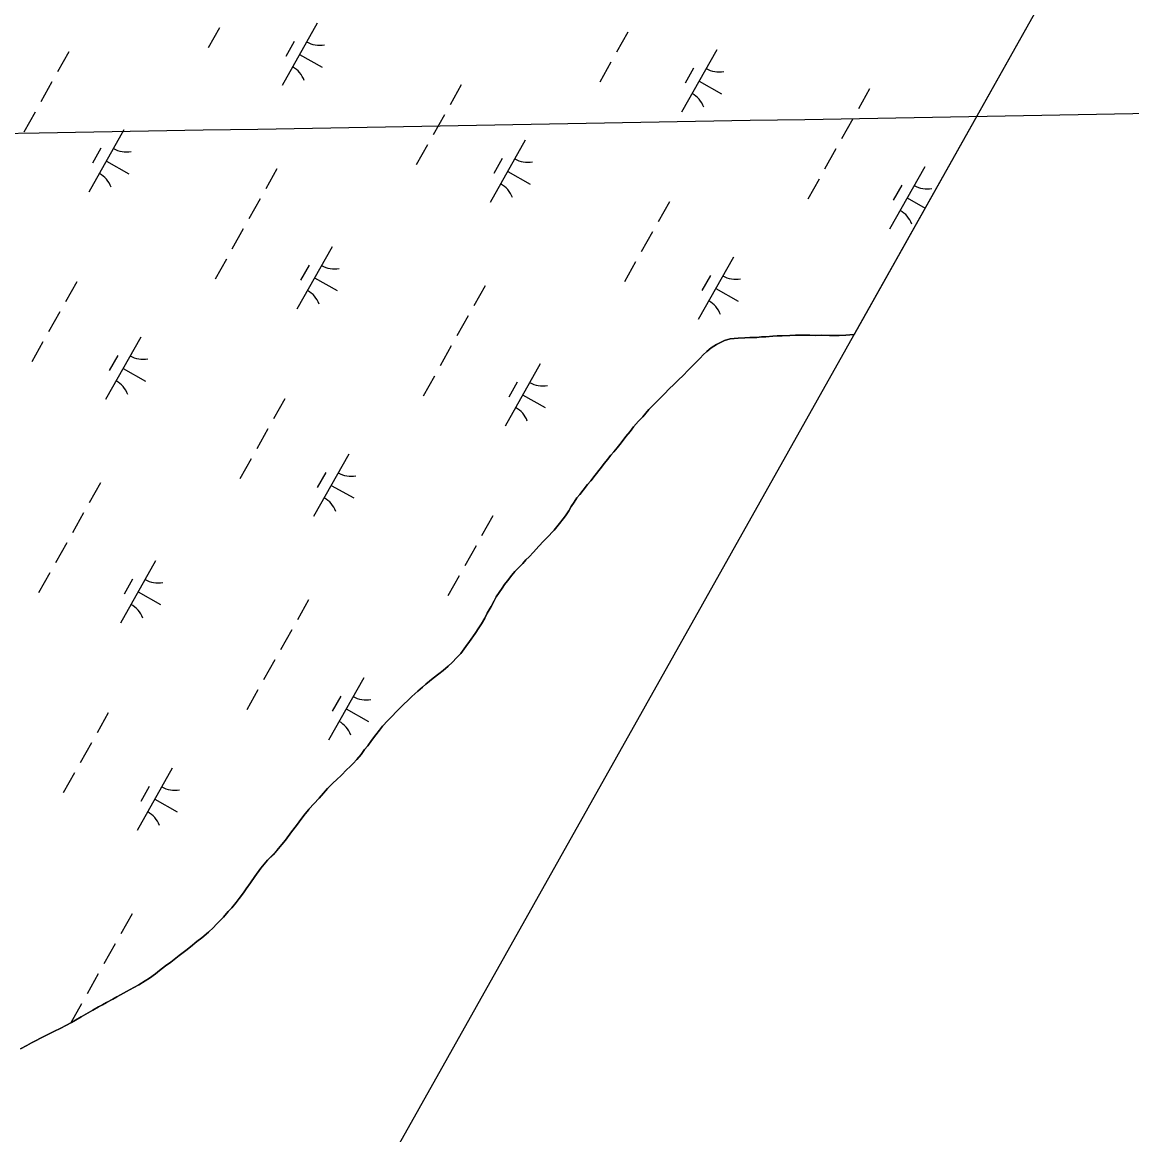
# Model space of a CAD drawing. Extents: x 3913936 to 3933962, y 195330 to 217741.
# Drawn here: x 3928789 to 3929563, y 205059 to 205834 of the extents above; entities that cross this region are included whole.
import ezdxf

# ---------------------------------------------------------------- set-up
doc = ezdxf.new("R2010")
doc.units = 0
for name, color, linetype in [('V-GRID-FRAM', 7, 'Continuous'), ('V-GRID-MAJR', 7, 'Continuous'), ('V-TOPO-SHOR', 7, 'Continuous'), ('V-WETL-SWMP', 7, 'Continuous')]:
    doc.layers.add(name, color=color, linetype=linetype)

msp = doc.modelspace()

# ---------------------------------------------------------------- linework, layer by layer
at = {"layer": 'V-GRID-FRAM'}
msp.add_lwpolyline([(3932010.33, 210314.99), (3924440.13, 196848.23), (3917917.56, 202110.57), (3924798.65, 214359.02), (3932010.33, 210314.99)], dxfattribs=at)
at = {"layer": 'V-GRID-MAJR'}
msp.add_spline([(3919352.04, 205590.79), (3919894.41, 205600.25), (3925219.37, 205693.59), (3930096.8, 205779.76)], degree=3, dxfattribs=at)
at = {"layer": 'V-TOPO-SHOR'}
for points in [[(3929167.97, 205490.11), (3929170.25, 205493.57), (3929171.93, 205496.44), (3929174.01, 205499.61), (3929175.89, 205502.48), (3929177.87, 205504.95), (3929180.25, 205508.02), (3929183.32, 205511.87), (3929185.6, 205514.44), (3929188.77, 205518.3), (3929192.24, 205522.85), (3929195.11, 205526.61), (3929197.19, 205529.18), (3929199.67, 205532.25), (3929201.75, 205534.73), (3929203.93, 205537.49), (3929205.91, 205539.77), (3929208.09, 205542.84), (3929210.07, 205545.41), (3929212.94, 205548.87), (3929215.42, 205551.94), (3929218.89, 205555.99), (3929221.76, 205559.06), (3929226.12, 205564.01), (3929229.68, 205567.76), (3929232.65, 205570.63), (3929236.81, 205574.79), (3929240.48, 205578.64), (3929243.25, 205581.41), (3929246.22, 205584.28), (3929250.38, 205588.34), (3929252.96, 205591.01), (3929255.43, 205593.48), (3929258.5, 205596.65), (3929261.77, 205599.91), (3929263.95, 205602.19), (3929266.43, 205604.56), (3929269.5, 205607.13), (3929273.26, 205609.4), (3929275.93, 205610.79), (3929278.71, 205612.17), (3929282.76, 205613.46), (3929288.21, 205613.75), (3929293.06, 205614.04), (3929296.52, 205614.24), (3929301.37, 205614.33), (3929304.54, 205614.63), (3929307.61, 205614.73), (3929312.36, 205615.22), (3929315.53, 205615.42), (3929318.89, 205615.41), (3929324.24, 205615.61), (3929328.2, 205615.8), (3929332.06, 205615.9), (3929338.29, 205615.8), (3929342.35, 205615.7), (3929346.41, 205615.89), (3929351.85, 205615.59), (3929355.32, 205615.68), (3929358.58, 205615.78), (3929363.24, 205615.98), (3929368.88, 205616.37), (3929369.06, 205616.38)], [(3929022.65, 205320.31), (3929025.62, 205323.77), (3929028, 205327.13), (3929030.18, 205329.81), (3929032.75, 205333.47), (3929035.73, 205337.52), (3929038.3, 205340.79), (3929040.48, 205343.46), (3929044.15, 205347.41), (3929047.52, 205350.77), (3929049.79, 205353.25), (3929052.76, 205356.22), (3929055.14, 205358.59), (3929058.31, 205361.66), (3929060.98, 205364.03), (3929065.14, 205367.89), (3929068.31, 205370.56), (3929070.59, 205372.63), (3929075.84, 205376.89), (3929079.8, 205379.95), (3929082.77, 205382.23), (3929086.33, 205385.29), (3929088.91, 205387.76), (3929092.18, 205391.23), (3929094.95, 205394.2), (3929098.62, 205398.94), (3929101.19, 205402.5), (3929105.06, 205407.95), (3929107.53, 205412), (3929109.42, 205414.77), (3929111.7, 205418.83), (3929113.48, 205422.09), (3929116.16, 205426.94), (3929118.33, 205430.7), (3929119.72, 205433.47), (3929123.78, 205439.51), (3929125.47, 205442.08), (3929127.55, 205444.65), (3929130.62, 205448.61), (3929132.8, 205451.18), (3929135.08, 205453.55), (3929138.15, 205456.92), (3929140.43, 205459.29), (3929142.6, 205461.56), (3929145.58, 205464.73), (3929149.44, 205468.98), (3929152.71, 205472.35), (3929154.99, 205474.62), (3929160.14, 205480.06), (3929163.9, 205484.61), (3929166.28, 205487.88), (3929167.97, 205490.11)], [(3928788.34, 205118.55), (3928792.6, 205120.93), (3928795.96, 205122.8), (3928798.64, 205124.19), (3928802.6, 205126.27), (3928807.65, 205128.84), (3928811.51, 205130.71), (3928816.36, 205133.08), (3928819.82, 205134.86), (3928823.89, 205137.04), (3928826.66, 205138.62), (3928830.62, 205140.89), (3928833.79, 205142.87), (3928838.54, 205145.64), (3928842.5, 205147.82), (3928845.27, 205149.3), (3928848.24, 205150.88), (3928852.5, 205153.35), (3928855.37, 205154.83), (3928858.04, 205156.32), (3928862.1, 205158.69), (3928867.15, 205161.36), (3928870.72, 205163.33), (3928875.17, 205166.01), (3928878.14, 205167.98), (3928882.2, 205170.85), (3928885.18, 205173.22), (3928889.33, 205176.49), (3928892.9, 205179.06), (3928898.84, 205183.61), (3928903.49, 205187.17), (3928906.76, 205189.74), (3928911.22, 205193.4), (3928914.49, 205196.07), (3928919.24, 205199.92), (3928922.61, 205203.19), (3928924.69, 205205.36), (3928929.64, 205210.31), (3928933.01, 205214.27), (3928935.48, 205216.84), (3928938.56, 205220.6), (3928940.63, 205223.47), (3928943.6, 205227.23), (3928945.59, 205230.09), (3928948.46, 205234.25), (3928951.63, 205238.7), (3928955.79, 205244.44), (3928960.45, 205250.08), (3928964.21, 205253.94), (3928966.79, 205256.9), (3928970.25, 205260.96), (3928972.83, 205264.02), (3928977.09, 205269.76), (3928980.56, 205274.31), (3928984.22, 205279.26), (3928986.7, 205282.42), (3928989.08, 205285.39), (3928989.17, 205285.69), (3928996.31, 205293.4), (3928999.28, 205296.87), (3929002.15, 205299.93), (3929006.11, 205303.89), (3929008.39, 205306.16), (3929011.85, 205309.33), (3929015.32, 205312.99), (3929017.9, 205315.36), (3929019.98, 205317.54), (3929022.65, 205320.31)]]:
    msp.add_lwpolyline(points, dxfattribs=at)
at = {"layer": 'V-WETL-SWMP'}
for p, q in [((3929675.31, 206161.17), (3929369.06, 205616.39)), ((3928994.96, 205833.33), (3928970.46, 205789.75)), ((3928926.87, 205829.97), (3928919.03, 205816.03)), ((3929211.4, 205827.13), (3929203.56, 205813.19)), ((3928978.93, 205820.55), (3928973.05, 205810.09)), ((3928821.96, 205813.24), (3928814.11, 205799.29)), ((3928982.71, 205811.54), (3928998.4, 205802.72)), ((3929273.33, 205814.78), (3929248.83, 205771.2)), ((3929199.64, 205806.21), (3929191.8, 205792.27)), ((3929257.29, 205802), (3929251.41, 205791.54)), ((3928810.19, 205792.31), (3928802.35, 205778.37)), ((3929095.39, 205790.31), (3929087.55, 205776.36)), ((3929261.08, 205792.99), (3929276.77, 205784.17)), ((3929379.92, 205787.47), (3929372.08, 205773.52)), ((3928798.43, 205771.39), (3928790.59, 205757.45)), ((3929083.63, 205769.39), (3929075.79, 205755.44)), ((3929368.16, 205766.55), (3929360.32, 205752.6)), ((3928860.36, 205759.04), (3928835.86, 205715.46)), ((3929071.86, 205748.46), (3929064.02, 205734.52)), ((3929139.96, 205751.82), (3929115.46, 205708.24)), ((3928844.33, 205746.26), (3928838.44, 205735.8)), ((3929356.4, 205745.62), (3929348.56, 205731.68)), ((3928848.11, 205737.25), (3928863.8, 205728.43)), ((3929123.93, 205739.04), (3929118.05, 205728.58)), ((3929418.33, 205733.27), (3929393.83, 205689.69)), ((3928966.95, 205731.73), (3928959.11, 205717.78)), ((3929127.71, 205730.03), (3929143.4, 205721.21)), ((3929344.64, 205724.7), (3929336.8, 205710.76)), ((3929402.29, 205720.49), (3929396.41, 205710.03)), ((3928955.19, 205710.81), (3928947.35, 205696.86)), ((3929406.08, 205711.48), (3929418.57, 205704.46)), ((3929240.38, 205708.8), (3929232.54, 205694.85)), ((3928943.43, 205689.88), (3928935.59, 205675.94)), ((3929228.62, 205687.88), (3929220.78, 205673.93)), ((3929005.36, 205677.53), (3928980.86, 205633.95)), ((3929284.96, 205670.31), (3929260.46, 205626.73)), ((3928931.67, 205668.96), (3928923.83, 205655.02)), ((3928989.32, 205664.75), (3928983.44, 205654.29)), ((3929216.86, 205666.96), (3929209.02, 205653.01)), ((3928993.11, 205655.74), (3929008.8, 205646.92)), ((3929268.92, 205657.53), (3929263.04, 205647.07)), ((3928827.41, 205653.06), (3928819.57, 205639.11)), ((3929111.95, 205650.22), (3929104.11, 205636.27)), ((3929272.71, 205648.52), (3929288.4, 205639.7)), ((3928815.65, 205632.14), (3928807.81, 205618.19)), ((3929100.19, 205629.3), (3929092.35, 205615.35)), ((3929332.06, 205615.9), (3929328.2, 205615.8)), ((3929338.29, 205615.8), (3929332.06, 205615.9)), ((3929363.24, 205615.98), (3929358.58, 205615.78)), ((3929368.88, 205616.37), (3929363.24, 205615.98)), ((3929369.06, 205616.39), (3929368.88, 205616.37)), ((3928803.89, 205611.21), (3928796.05, 205597.27)), ((3928871.99, 205614.57), (3928847.49, 205570.99)), ((3929088.43, 205608.38), (3929080.59, 205594.43)), ((3929273.26, 205609.4), (3929269.5, 205607.13)), ((3929275.93, 205610.79), (3929273.26, 205609.4)), ((3929278.71, 205612.17), (3929275.93, 205610.79)), ((3929282.77, 205613.46), (3929278.71, 205612.17)), ((3929288.21, 205613.75), (3929282.77, 205613.46)), ((3929293.06, 205614.04), (3929288.21, 205613.75)), ((3929296.52, 205614.24), (3929293.06, 205614.04)), ((3929301.37, 205614.33), (3929296.52, 205614.24)), ((3929304.54, 205614.63), (3929301.37, 205614.33)), ((3929307.61, 205614.73), (3929304.54, 205614.63)), ((3929312.36, 205615.22), (3929307.61, 205614.73)), ((3929315.53, 205615.42), (3929312.36, 205615.22)), ((3929318.89, 205615.41), (3929315.53, 205615.42)), ((3929324.24, 205615.61), (3929318.89, 205615.41)), ((3929328.2, 205615.8), (3929324.24, 205615.61)), ((3929342.35, 205615.69), (3929338.29, 205615.8)), ((3929346.41, 205615.89), (3929342.35, 205615.69)), ((3929351.85, 205615.59), (3929346.41, 205615.89)), ((3929355.32, 205615.68), (3929351.85, 205615.59)), ((3929358.58, 205615.78), (3929355.32, 205615.68)), ((3928855.96, 205601.79), (3928850.07, 205591.33)), ((3929263.95, 205602.19), (3929261.77, 205599.91)), ((3929266.43, 205604.56), (3929263.95, 205602.19)), ((3929269.5, 205607.13), (3929266.43, 205604.56)), ((3928859.74, 205592.78), (3928875.43, 205583.96)), ((3929150.36, 205596.02), (3929125.86, 205552.44)), ((3929255.43, 205593.48), (3929252.96, 205591.01)), ((3929258.5, 205596.65), (3929255.43, 205593.48)), ((3929261.77, 205599.91), (3929258.5, 205596.65)), ((3929076.67, 205587.45), (3929068.83, 205573.51)), ((3929250.38, 205588.34), (3929246.22, 205584.28)), ((3929252.96, 205591.01), (3929250.38, 205588.34)), ((3929134.32, 205583.24), (3929128.44, 205572.78)), ((3929240.48, 205578.65), (3929236.81, 205574.79)), ((3929243.25, 205581.41), (3929240.48, 205578.65)), ((3929246.22, 205584.28), (3929243.25, 205581.41)), ((3928972.41, 205571.55), (3928964.57, 205557.6)), ((3929138.11, 205574.23), (3929153.8, 205565.41)), ((3929232.65, 205570.63), (3929229.68, 205567.76)), ((3929236.81, 205574.79), (3929232.65, 205570.63)), ((3929226.12, 205564.01), (3929221.76, 205559.06)), ((3929229.68, 205567.76), (3929226.12, 205564.01)), ((3929218.89, 205555.99), (3929215.42, 205551.94)), ((3929221.76, 205559.06), (3929218.89, 205555.99)), ((3928960.65, 205550.63), (3928952.81, 205536.68)), ((3929212.94, 205548.87), (3929210.07, 205545.41)), ((3929215.42, 205551.94), (3929212.94, 205548.87)), ((3929205.91, 205539.77), (3929203.93, 205537.49)), ((3929208.09, 205542.84), (3929205.91, 205539.77)), ((3929210.07, 205545.41), (3929208.09, 205542.84)), ((3929016.99, 205533.06), (3928992.49, 205489.48)), ((3929199.67, 205532.25), (3929197.19, 205529.18)), ((3929201.75, 205534.72), (3929199.67, 205532.25)), ((3929203.93, 205537.49), (3929201.75, 205534.72)), ((3928948.89, 205529.71), (3928941.05, 205515.76)), ((3929195.11, 205526.61), (3929192.24, 205522.85)), ((3929197.19, 205529.18), (3929195.11, 205526.61)), ((3929000.95, 205520.28), (3928995.07, 205509.82)), ((3929188.77, 205518.3), (3929185.6, 205514.44)), ((3929192.24, 205522.85), (3929188.77, 205518.3)), ((3928843.98, 205512.97), (3928836.14, 205499.02)), ((3929004.74, 205511.27), (3929020.43, 205502.45)), ((3929180.25, 205508.01), (3929177.87, 205504.95)), ((3929183.32, 205511.87), (3929180.25, 205508.01)), ((3929185.6, 205514.44), (3929183.32, 205511.87)), ((3929175.89, 205502.47), (3929174.01, 205499.61)), ((3929177.87, 205504.95), (3929175.89, 205502.47)), ((3928832.22, 205492.05), (3928824.38, 205478.1)), ((3929170.25, 205493.57), (3929167.97, 205490.11)), ((3929171.93, 205496.44), (3929170.25, 205493.57)), ((3929174.01, 205499.61), (3929171.93, 205496.44)), ((3929117.41, 205490.04), (3929109.57, 205476.09)), ((3929163.9, 205484.61), (3929160.14, 205480.06)), ((3929166.28, 205487.88), (3929163.9, 205484.61)), ((3929167.97, 205490.11), (3929166.28, 205487.88)), ((3929160.14, 205480.06), (3929154.98, 205474.62)), ((3928820.46, 205471.13), (3928812.62, 205457.18)), ((3929105.65, 205469.12), (3929097.81, 205455.17)), ((3929149.44, 205468.98), (3929145.58, 205464.73)), ((3929152.71, 205472.35), (3929149.44, 205468.98)), ((3929154.98, 205474.62), (3929152.71, 205472.35)), ((3929142.6, 205461.57), (3929140.43, 205459.29)), ((3929145.58, 205464.73), (3929142.6, 205461.57)), ((3928882.39, 205458.77), (3928857.88, 205415.19)), ((3929135.08, 205453.55), (3929132.8, 205451.18)), ((3929138.15, 205456.92), (3929135.08, 205453.55)), ((3929140.43, 205459.29), (3929138.15, 205456.92)), ((3928808.7, 205450.2), (3928800.86, 205436.26)), ((3928866.35, 205445.99), (3928860.47, 205435.53)), ((3929093.89, 205448.2), (3929086.05, 205434.25)), ((3929130.62, 205448.61), (3929127.55, 205444.65)), ((3929132.8, 205451.18), (3929130.62, 205448.61)), ((3929123.78, 205439.51), (3929119.72, 205433.47)), ((3929125.47, 205442.08), (3929123.78, 205439.51)), ((3929127.55, 205444.65), (3929125.47, 205442.08)), ((3928870.14, 205436.98), (3928885.83, 205428.16)), ((3928988.98, 205431.46), (3928981.14, 205417.51)), ((3929118.33, 205430.7), (3929116.16, 205426.94)), ((3929119.72, 205433.47), (3929118.33, 205430.7)), ((3929116.16, 205426.94), (3929113.48, 205422.09)), ((3929109.42, 205414.77), (3929107.53, 205412)), ((3929111.7, 205418.83), (3929109.42, 205414.77)), ((3929113.48, 205422.09), (3929111.7, 205418.83)), ((3928977.22, 205410.54), (3928969.38, 205396.59)), ((3929105.06, 205407.95), (3929101.19, 205402.5)), ((3929107.53, 205412), (3929105.06, 205407.95)), ((3929098.62, 205398.94), (3929094.95, 205394.2)), ((3929101.19, 205402.5), (3929098.62, 205398.94)), ((3929092.18, 205391.23), (3929088.91, 205387.77)), ((3929094.95, 205394.2), (3929092.18, 205391.23)), ((3928965.46, 205389.62), (3928957.62, 205375.67)), ((3929086.33, 205385.29), (3929082.77, 205382.23)), ((3929088.91, 205387.77), (3929086.33, 205385.29)), ((3929027.38, 205377.26), (3929002.88, 205333.68)), ((3929075.84, 205376.89), (3929070.59, 205372.63)), ((3929079.8, 205379.95), (3929075.84, 205376.89)), ((3929082.77, 205382.23), (3929079.8, 205379.95)), ((3928953.7, 205368.7), (3928945.86, 205354.75)), ((3929065.14, 205367.89), (3929060.98, 205364.03)), ((3929068.31, 205370.56), (3929065.14, 205367.89)), ((3929070.59, 205372.63), (3929068.31, 205370.56)), ((3929011.35, 205364.48), (3929005.47, 205354.02)), ((3929058.31, 205361.66), (3929055.14, 205358.59)), ((3929060.98, 205364.03), (3929058.31, 205361.66)), ((3928849.44, 205352.79), (3928841.6, 205338.84)), ((3929015.13, 205355.47), (3929030.82, 205346.65)), ((3929049.79, 205353.25), (3929047.51, 205350.78)), ((3929052.76, 205356.22), (3929049.79, 205353.25)), ((3929055.14, 205358.59), (3929052.76, 205356.22)), ((3929044.15, 205347.41), (3929040.48, 205343.46)), ((3929047.51, 205350.78), (3929044.15, 205347.41)), ((3929035.73, 205337.52), (3929032.75, 205333.46)), ((3929038.3, 205340.79), (3929035.73, 205337.52)), ((3929040.48, 205343.46), (3929038.3, 205340.79)), ((3928837.68, 205331.87), (3928829.84, 205317.92)), ((3929030.18, 205329.8), (3929028, 205327.13)), ((3929032.75, 205333.46), (3929030.18, 205329.8)), ((3929025.62, 205323.77), (3929022.65, 205320.31)), ((3929028, 205327.13), (3929025.62, 205323.77)), ((3928894.02, 205314.3), (3928869.51, 205270.72)), ((3929017.9, 205315.36), (3929015.32, 205312.99)), ((3929019.98, 205317.54), (3929017.9, 205315.36)), ((3929022.65, 205320.31), (3929019.98, 205317.54)), ((3928825.92, 205310.95), (3928818.08, 205297)), ((3929008.39, 205306.16), (3929006.11, 205303.89)), ((3929011.85, 205309.33), (3929008.39, 205306.16)), ((3929015.32, 205312.99), (3929011.85, 205309.33)), ((3928877.98, 205301.52), (3928872.1, 205291.06)), ((3929002.15, 205299.93), (3928999.28, 205296.87)), ((3929006.11, 205303.89), (3929002.15, 205299.93)), ((3928881.77, 205292.51), (3928897.46, 205283.69)), ((3928996.31, 205293.4), (3928989.17, 205285.69)), ((3928999.28, 205296.87), (3928996.31, 205293.4)), ((3928989.08, 205285.39), (3928986.7, 205282.42)), ((3928989.17, 205285.69), (3928989.08, 205285.39)), ((3928984.22, 205279.26), (3928980.56, 205274.31)), ((3928986.7, 205282.42), (3928984.22, 205279.26)), ((3928977.09, 205269.76), (3928972.83, 205264.02)), ((3928980.56, 205274.31), (3928977.09, 205269.76)), ((3928970.25, 205260.96), (3928966.79, 205256.9)), ((3928972.83, 205264.02), (3928970.25, 205260.96)), ((3928964.21, 205253.93), (3928960.45, 205250.08)), ((3928966.79, 205256.9), (3928964.21, 205253.93)), ((3928955.79, 205244.44), (3928951.63, 205238.7)), ((3928960.45, 205250.08), (3928955.79, 205244.44)), ((3928951.63, 205238.7), (3928948.46, 205234.25)), ((3928945.59, 205230.09), (3928943.61, 205227.23)), ((3928948.46, 205234.25), (3928945.59, 205230.09)), ((3928938.55, 205220.6), (3928935.48, 205216.84)), ((3928940.63, 205223.47), (3928938.55, 205220.6)), ((3928943.61, 205227.23), (3928940.63, 205223.47)), ((3928933.01, 205214.27), (3928929.64, 205210.31)), ((3928935.48, 205216.84), (3928933.01, 205214.27)), ((3928866, 205212.7), (3928858.16, 205198.75)), ((3928924.69, 205205.36), (3928922.61, 205203.19)), ((3928929.64, 205210.31), (3928924.69, 205205.36)), ((3928919.24, 205199.92), (3928914.49, 205196.07)), ((3928922.61, 205203.19), (3928919.24, 205199.92)), ((3928854.24, 205191.78), (3928846.4, 205177.83)), ((3928906.76, 205189.74), (3928903.49, 205187.17)), ((3928911.22, 205193.4), (3928906.76, 205189.74)), ((3928914.49, 205196.07), (3928911.22, 205193.4)), ((3928898.84, 205183.61), (3928892.9, 205179.06)), ((3928903.49, 205187.17), (3928898.84, 205183.61)), ((3928889.33, 205176.49), (3928885.18, 205173.22)), ((3928892.9, 205179.06), (3928889.33, 205176.49)), ((3928842.48, 205170.86), (3928834.64, 205156.91)), ((3928878.14, 205167.98), (3928875.17, 205166.01)), ((3928882.2, 205170.85), (3928878.14, 205167.98)), ((3928885.18, 205173.22), (3928882.2, 205170.85)), ((3928862.1, 205158.69), (3928858.04, 205156.32)), ((3928867.15, 205161.36), (3928862.1, 205158.69)), ((3928870.72, 205163.33), (3928867.15, 205161.36)), ((3928875.17, 205166.01), (3928870.72, 205163.33)), ((3928848.24, 205150.88), (3928845.27, 205149.3)), ((3928852.5, 205153.35), (3928848.24, 205150.88)), ((3928855.37, 205154.83), (3928852.5, 205153.35)), ((3928858.04, 205156.32), (3928855.37, 205154.83)), ((3928830.72, 205149.94), (3928823.3, 205136.72)), ((3928838.54, 205145.64), (3928833.79, 205142.87)), ((3928842.5, 205147.82), (3928838.54, 205145.64)), ((3928845.27, 205149.3), (3928842.5, 205147.82)), ((3928823.89, 205137.04), (3928819.83, 205134.86)), ((3928826.66, 205138.62), (3928823.89, 205137.04)), ((3928830.62, 205140.9), (3928826.66, 205138.62)), ((3928833.79, 205142.87), (3928830.62, 205140.9)), ((3928807.65, 205128.83), (3928802.6, 205126.27)), ((3928811.51, 205130.71), (3928807.65, 205128.83)), ((3928816.36, 205133.08), (3928811.51, 205130.71)), ((3928819.83, 205134.86), (3928816.36, 205133.08)), ((3928792.6, 205120.93), (3928788.34, 205118.55)), ((3928795.96, 205122.8), (3928792.6, 205120.93)), ((3928798.64, 205124.19), (3928795.96, 205122.8)), ((3928802.6, 205126.27), (3928798.64, 205124.19))]:
    msp.add_line(p, q, dxfattribs=at)
for centre, start, end in [((3928996.46, 205835.5), 239.88608, 281.42974), ((3928969.39, 205787.34), 19.88608, 61.42973), ((3929274.82, 205816.95), 239.88608, 281.42974), ((3929247.75, 205768.79), 19.88608, 61.42973), ((3928861.85, 205761.21), 239.88608, 281.42974), ((3929141.45, 205753.99), 239.88608, 281.42974), ((3928834.78, 205713.05), 19.88608, 61.42973), ((3929114.38, 205705.83), 19.88608, 61.42973), ((3929419.82, 205735.44), 239.88608, 281.42974), ((3929392.75, 205687.29), 19.88608, 61.42973), ((3929006.85, 205679.7), 239.88608, 281.42974), ((3929286.45, 205672.48), 239.88608, 281.42974), ((3928979.78, 205631.54), 19.88608, 61.42973), ((3929259.38, 205624.33), 19.88608, 61.42973), ((3928873.48, 205616.74), 239.88608, 281.42974), ((3928846.41, 205568.59), 19.88608, 61.42973), ((3929151.85, 205598.19), 239.88608, 281.42974), ((3929124.78, 205550.04), 19.88608, 61.42973), ((3929018.48, 205535.23), 239.88608, 281.42974), ((3928991.41, 205487.08), 19.88608, 61.42973), ((3928883.88, 205460.94), 239.88608, 281.42974), ((3928856.81, 205412.79), 19.88608, 61.42973), ((3929028.88, 205379.43), 239.88608, 281.42974), ((3929001.81, 205331.28), 19.88608, 61.42973), ((3928895.51, 205316.47), 239.88608, 281.42974), ((3928868.44, 205268.32), 19.88608, 61.42973)]:
    msp.add_arc(centre, 17.62, start, end, dxfattribs=at)

doc.saveas('drawing.dxf')
